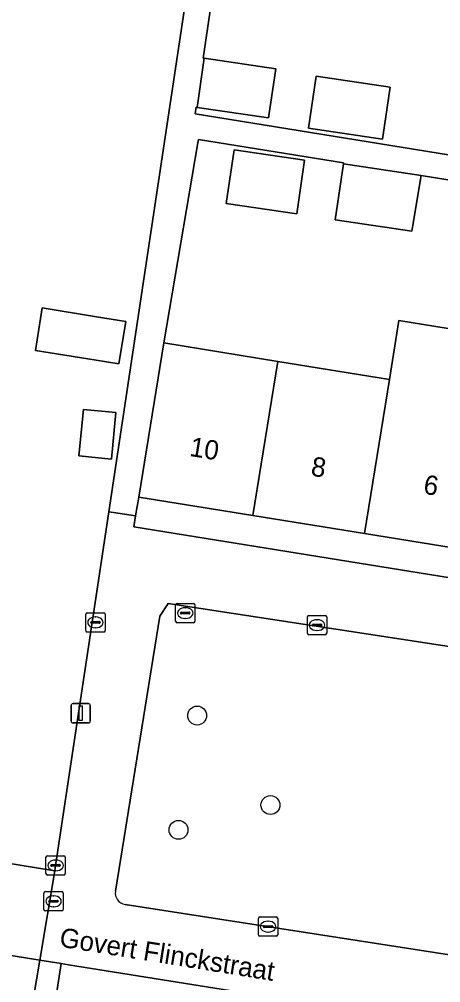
# Model space of a CAD drawing. Extents: x 163008 to 163854, y 382777 to 383982.
# Drawn here: x 163231.89 to 163253.69, y 383111.73 to 383161.59 of the extents above; entities that cross this region are included whole.
import ezdxf

# ---------------------------------------------------------------- set-up
doc = ezdxf.new("R2010")
doc.units = 0
for name, color, linetype in [('IMGEO_Boom', 7, 'Continuous'), ('IMGEO_Erf', 7, 'Continuous'), ('IMGEO_Groenvoorziening', 7, 'Continuous'), ('IMGEO_Kolk', 7, 'Continuous'), ('IMGEO_Lichtmast', 7, 'Continuous'), ('IMGEO_Openbare_ruimte_label', 7, 'Continuous'), ('IMGEO_Pand', 7, 'Continuous'), ('IMGEO_Pand_nummerreeks', 7, 'Continuous'), ('IMGEO_Rijbaan_lokaal_open', 7, 'Continuous'), ('IMGEO_Rioolput', 7, 'Continuous'), ('IMGEO_Voetpad_open', 7, 'Continuous')]:
    doc.layers.add(name, color=color, linetype=linetype)

msp = doc.modelspace()

# ---------------------------------------------------------------- linework, layer by layer
at = {"layer": 'IMGEO_Boom'}
for centre in [(163241.09, 383125.553), (163244.881, 383120.923), (163240.127, 383119.639)]:
    msp.add_circle(centre, 0.489, dxfattribs=at)
at = {"layer": 'IMGEO_Erf'}
for points in [[(163243.502, 383173.822), (163241.409, 383159.573), (163241.456, 383159.566), (163245.155, 383159.023), (163244.781, 383156.485), (163241.083, 383157.028), (163241.035, 383157.035), (163240.986, 383156.699), (163270.282, 383151.95), (163270.324, 383152.219), (163271.991, 383163.012)], [(163222.463, 383171.191), (163219.699, 383154.364), (163216.934, 383137.536), (163214.17, 383120.709), (163233.721, 383117.514), (163233.769, 383117.799), (163233.783, 383117.895), (163236.517, 383136.095), (163241.269, 383167.669)], [(163263.52, 383108.014), (163234.432, 383112.662), (163234.063, 383112.721), (163233.814, 383111.161)]]:
    msp.add_lwpolyline(points, dxfattribs=at)
for points in [[(163251.08, 383158.072), (163250.684, 383155.382), (163246.856, 383155.944), (163247.252, 383158.634)], [(163260.699, 383152.192), (163258.423, 383152.549), (163257.994, 383149.974), (163254.904, 383150.489), (163255.333, 383153.064), (163252.672, 383153.508), (163252.243, 383150.933), (163252.191, 383150.622), (163248.23, 383151.204), (163248.655, 383154.098), (163248.664, 383154.154), (163241.153, 383155.367), (163241.123, 383155.183), (163239.36, 383144.836), (163245.271, 383143.881), (163251.032, 383142.951), (163251.522, 383145.997), (163257.264, 383145.068), (163257.974, 383144.953), (163258.74, 383149.682), (163260.267, 383149.442)], [(163242.599, 383152.055), (163243.007, 383154.835), (163246.648, 383154.3), (163246.24, 383151.52)], [(163235.013, 383144.081), (163232.727, 383144.45), (163233.082, 383146.649), (163235.89, 383146.195), (163237.399, 383145.951), (163237.043, 383143.753), (163235.768, 383143.959), (163235.535, 383143.996)], [(163234.976, 383138.989), (163235.211, 383141.4), (163236.89, 383141.236), (163236.655, 383138.825)], [(163255.5, 383134.044), (163249.739, 383134.974), (163243.979, 383135.904), (163238.071, 383136.858), (163237.896, 383135.882), (163237.819, 383135.321), (163266.909, 383130.633), (163267.168, 383132.16), (163261.316, 383133.105)]]:
    msp.add_lwpolyline(points, close=True, dxfattribs=at)
at = {"layer": 'IMGEO_Groenvoorziening'}
for points in [[(163265.602, 383127.364), (163239.589, 383131.347), (163239.155, 383130.7), (163236.864, 383116.463)], [(163237.36, 383115.781), (163263.363, 383111.743)]]:
    msp.add_lwpolyline(points, dxfattribs=at)
msp.add_arc((163237.453, 383116.37), 0.596, 171.0361, 261.0186, dxfattribs=at)
at = {"layer": 'IMGEO_Kolk'}
for p, q in [((163235.329, 383129.949), (163235.329, 383130.801)), ((163235.404, 383130.875), (163236.256, 383130.875)), ((163236.33, 383130.801), (163236.33, 383129.949)), ((163246.866, 383130.736), (163247.718, 383130.736)), ((163235.588, 383130.369), (163235.588, 383130.381)), ((163236.026, 383130.332), (163235.628, 383130.332)), ((163235.631, 383130.418), (163236.029, 383130.418)), ((163235.817, 383130.655), (163235.842, 383130.655)), ((163236.072, 383130.381), (163236.072, 383130.369)), ((163246.791, 383129.81), (163246.791, 383130.662)), ((163247.05, 383130.23), (163247.05, 383130.242)), ((163247.093, 383130.279), (163247.491, 383130.279)), ((163247.279, 383130.516), (163247.304, 383130.516)), ((163247.534, 383130.242), (163247.534, 383130.23)), ((163247.792, 383130.662), (163247.792, 383129.81)), ((163236.256, 383129.875), (163235.404, 383129.875)), ((163235.84, 383130.095), (163235.815, 383130.095)), ((163247.718, 383129.736), (163246.866, 383129.736)), ((163247.488, 383130.193), (163247.09, 383130.193)), ((163247.302, 383129.956), (163247.277, 383129.956)), ((163233.343, 383118.299), (163234.195, 383118.299)), ((163233.268, 383117.373), (163233.268, 383118.225)), ((163233.527, 383117.793), (163233.527, 383117.805)), ((163233.965, 383117.756), (163233.567, 383117.756)), ((163233.57, 383117.842), (163233.968, 383117.842)), ((163233.756, 383118.079), (163233.781, 383118.079)), ((163234.011, 383117.805), (163234.011, 383117.793)), ((163234.269, 383118.225), (163234.269, 383117.373)), ((163234.195, 383117.299), (163233.343, 383117.299)), ((163233.779, 383117.519), (163233.754, 383117.519)), ((163244.257, 383114.206), (163244.257, 383115.058)), ((163244.332, 383115.132), (163245.184, 383115.132)), ((163244.745, 383114.912), (163244.77, 383114.912)), ((163245.258, 383115.058), (163245.258, 383114.206)), ((163244.516, 383114.626), (163244.516, 383114.638)), ((163244.954, 383114.589), (163244.556, 383114.589)), ((163244.559, 383114.675), (163244.957, 383114.675)), ((163244.768, 383114.352), (163244.743, 383114.352)), ((163245, 383114.638), (163245, 383114.626)), ((163245.184, 383114.132), (163244.332, 383114.132))]:
    msp.add_line(p, q, dxfattribs=at)
for points in [[(163235.329, 383129.949), (163235.329, 383130.801)], [(163235.404, 383130.875), (163236.256, 383130.875)], [(163236.33, 383130.801), (163236.33, 383129.949)], [(163246.866, 383130.736), (163247.718, 383130.736)], [(163246.791, 383129.81), (163246.791, 383130.662)], [(163247.792, 383130.662), (163247.792, 383129.81)], [(163236.256, 383129.875), (163235.404, 383129.875)], [(163247.718, 383129.736), (163246.866, 383129.736)], [(163233.343, 383118.299), (163234.195, 383118.299)], [(163233.268, 383117.373), (163233.268, 383118.225)], [(163234.269, 383118.225), (163234.269, 383117.373)], [(163234.195, 383117.299), (163233.343, 383117.299)], [(163244.257, 383114.206), (163244.257, 383115.058)], [(163244.332, 383115.132), (163245.184, 383115.132)], [(163245.258, 383115.058), (163245.258, 383114.206)], [(163245.184, 383114.132), (163244.332, 383114.132)]]:
    msp.add_lwpolyline(points, dxfattribs=at)
for centre, radius, start, end in [((163235.406, 383130.799), 0.0765, 91.552, 178.448), ((163235.406, 383130.799), 0.0765, 91.552, 178.448), ((163236.254, 383130.799), 0.0765, 1.552, 88.448), ((163236.254, 383130.799), 0.0765, 1.552, 88.448), ((163246.868, 383130.66), 0.0765, 91.552, 178.448), ((163246.868, 383130.66), 0.0765, 91.552, 178.448), ((163247.716, 383130.66), 0.0765, 1.552, 88.448), ((163247.716, 383130.66), 0.0765, 1.552, 88.448), ((163235.628, 383130.378), 0.0403, 85.8775, 175.7526), ((163235.625, 383130.368), 0.0366, 178.938, 274.7102), ((163236.029, 383130.375), 0.043, 264.8664, 352.4533), ((163236.033, 383130.38), 0.0386, 1.7309, 96.639), ((163247.09, 383130.239), 0.0403, 85.8775, 175.7526), ((163247.087, 383130.229), 0.0366, 178.938, 274.7102), ((163247.491, 383130.236), 0.043, 264.8664, 352.4533), ((163247.495, 383130.241), 0.0386, 1.7309, 96.639), ((163235.406, 383129.951), 0.0765, 181.552, 268.448), ((163235.406, 383129.951), 0.0765, 181.552, 268.448), ((163236.254, 383129.951), 0.0765, 271.552, 358.448), ((163236.254, 383129.951), 0.0765, 271.552, 358.448), ((163246.868, 383129.812), 0.0765, 181.552, 268.448), ((163246.868, 383129.812), 0.0765, 181.552, 268.448), ((163247.716, 383129.812), 0.0765, 271.552, 358.448), ((163247.716, 383129.812), 0.0765, 271.552, 358.448), ((163233.345, 383118.223), 0.0765, 91.552, 178.448), ((163233.345, 383118.223), 0.0765, 91.552, 178.448), ((163234.193, 383118.223), 0.0765, 1.552, 88.448), ((163234.193, 383118.223), 0.0765, 1.552, 88.448), ((163233.567, 383117.802), 0.0403, 85.8775, 175.7526), ((163233.564, 383117.792), 0.0366, 178.938, 274.7102), ((163233.968, 383117.799), 0.043, 264.8664, 352.4533), ((163233.972, 383117.804), 0.0386, 1.7309, 96.639), ((163233.345, 383117.375), 0.0765, 181.552, 268.448), ((163233.345, 383117.375), 0.0765, 181.552, 268.448), ((163234.193, 383117.375), 0.0765, 271.552, 358.448), ((163234.193, 383117.375), 0.0765, 271.552, 358.448), ((163244.334, 383115.056), 0.0765, 91.552, 178.448), ((163244.334, 383115.056), 0.0765, 91.552, 178.448), ((163245.182, 383115.056), 0.0765, 1.552, 88.448), ((163245.182, 383115.056), 0.0765, 1.552, 88.448), ((163244.556, 383114.635), 0.0403, 85.8775, 175.7526), ((163244.553, 383114.625), 0.0366, 178.938, 274.7102), ((163244.957, 383114.632), 0.043, 264.8664, 352.4533), ((163244.961, 383114.637), 0.0386, 1.7309, 96.639), ((163244.334, 383114.208), 0.0765, 181.552, 268.448), ((163244.334, 383114.208), 0.0765, 181.552, 268.448), ((163245.182, 383114.208), 0.0765, 271.552, 358.448), ((163245.182, 383114.208), 0.0765, 271.552, 358.448)]:
    msp.add_arc(centre, radius, start, end, dxfattribs=at)
for centre, major_axis, ratio, start_param, end_param in [((163235.816, 383130.375), (-0.387, 0.002), 0.722429, 4.712389, 7.853982), ((163235.841, 383130.375), (-0.39, 0.002), 0.717154, 1.570796, 4.712389), ((163247.278, 383130.236), (-0.387, 0.002), 0.722429, 4.712389, 7.853982), ((163247.303, 383130.236), (-0.39, 0.002), 0.717154, 1.570796, 4.712389), ((163233.755, 383117.799), (-0.387, 0.002), 0.722429, 4.712389, 7.853982), ((163233.78, 383117.799), (-0.39, 0.002), 0.717154, 1.570796, 4.712389), ((163244.744, 383114.632), (-0.387, 0.002), 0.722429, 4.712389, 7.853982), ((163244.769, 383114.632), (-0.39, 0.002), 0.717154, 1.570796, 4.712389)]:
    msp.add_ellipse(centre, major_axis=major_axis, ratio=ratio, start_param=start_param, end_param=end_param, dxfattribs=at)
at = {"layer": 'IMGEO_Lichtmast'}
for p, q in [((163234.573, 383125.274), (163234.573, 383126.074)), ((163234.573, 383126.074), (163234.573, 383125.274)), ((163234.673, 383126.174), (163235.463, 383126.174)), ((163235.463, 383126.174), (163234.673, 383126.174)), ((163235.563, 383126.074), (163235.563, 383125.274)), ((163235.563, 383125.274), (163235.563, 383126.074)), ((163235.463, 383125.174), (163234.673, 383125.174)), ((163234.673, 383125.174), (163235.463, 383125.174))]:
    msp.add_line(p, q, dxfattribs=at)
msp.add_lwpolyline([(163234.993, 383126.049), (163235.143, 383126.049), (163235.143, 383125.299), (163234.993, 383125.299), (163234.993, 383126.049)], dxfattribs=at)
for centre, start, end in [((163234.673, 383126.074), 90, 180), ((163234.673, 383126.074), 90, 180), ((163235.463, 383126.074), 0, 90), ((163235.463, 383126.074), 360, 90), ((163234.673, 383125.274), 180, 270), ((163234.673, 383125.274), 180, 270), ((163235.463, 383125.274), 270, 0), ((163235.463, 383125.274), 270, 0)]:
    msp.add_arc(centre, 0.1, start, end, dxfattribs=at)
at = {"layer": 'IMGEO_Pand'}
for points in [[(163245.155, 383159.023), (163241.456, 383159.566), (163241.083, 383157.028), (163244.781, 383156.485)], [(163246.856, 383155.944), (163250.684, 383155.382), (163251.08, 383158.072), (163247.252, 383158.634)], [(163242.599, 383152.055), (163246.24, 383151.52), (163246.648, 383154.3), (163243.007, 383154.835)], [(163252.672, 383153.508), (163248.655, 383154.098), (163248.23, 383151.204), (163252.191, 383150.622), (163252.243, 383150.933)], [(163235.013, 383144.081), (163235.535, 383143.996), (163235.768, 383143.959), (163237.043, 383143.753), (163237.399, 383145.951), (163235.89, 383146.195), (163233.082, 383146.649), (163232.727, 383144.45)], [(163255.5, 383134.044), (163257.264, 383145.068), (163251.522, 383145.997), (163251.032, 383142.951), (163249.739, 383134.974)], [(163245.271, 383143.881), (163239.36, 383144.836), (163238.071, 383136.858), (163243.979, 383135.904)], [(163245.271, 383143.881), (163243.979, 383135.904), (163249.739, 383134.974), (163251.032, 383142.951)], [(163234.976, 383138.989), (163236.655, 383138.825), (163236.89, 383141.236), (163235.211, 383141.4)]]:
    msp.add_lwpolyline(points, close=True, dxfattribs=at)
at = {"layer": 'IMGEO_Rijbaan_lokaal_open'}
for points in [[(163197.371, 383124.615), (163196.816, 383118.047), (163197.474, 383117.995), (163198.387, 383118.397), (163198.8, 383118.358), (163200.113, 383118.152), (163213.087, 383116.121), (163232.95, 383112.902), (163233.721, 383117.514)], [(163233.721, 383117.514), (163214.17, 383120.709), (163207.496, 383121.777), (163207.423, 383121.315), (163205.718, 383121.588), (163205.788, 383122.025), (163204.521, 383122.228), (163199.276, 383123.117)], [(163216.001, 383112.013), (163215.882, 383111.28), (163220.415, 383110.598), (163223.422, 383110.12), (163226.429, 383109.641), (163229.435, 383109.163), (163232.25, 383108.715), (163232.95, 383112.902), (163213.087, 383116.121)]]:
    msp.add_lwpolyline(points, dxfattribs=at)
at = {"layer": 'IMGEO_Rioolput'}
for p, q in [((163239.974, 383130.431), (163239.974, 383131.283)), ((163240.049, 383131.357), (163240.901, 383131.357)), ((163240.975, 383131.283), (163240.975, 383130.431)), ((163240.233, 383130.851), (163240.233, 383130.863)), ((163240.671, 383130.814), (163240.273, 383130.814)), ((163240.276, 383130.9), (163240.674, 383130.9)), ((163240.462, 383131.137), (163240.487, 383131.137)), ((163240.717, 383130.863), (163240.717, 383130.851)), ((163240.901, 383130.357), (163240.049, 383130.357)), ((163240.485, 383130.577), (163240.46, 383130.577)), ((163233.163, 383115.516), (163233.163, 383116.368)), ((163233.238, 383116.442), (163234.09, 383116.442)), ((163234.164, 383116.368), (163234.164, 383115.516)), ((163233.422, 383115.936), (163233.422, 383115.948)), ((163233.86, 383115.899), (163233.462, 383115.899)), ((163233.465, 383115.985), (163233.863, 383115.985)), ((163233.651, 383116.222), (163233.676, 383116.222)), ((163233.906, 383115.948), (163233.906, 383115.936)), ((163234.09, 383115.442), (163233.238, 383115.442)), ((163233.674, 383115.662), (163233.649, 383115.662))]:
    msp.add_line(p, q, dxfattribs=at)
for points in [[(163239.974, 383130.431), (163239.974, 383131.283)], [(163240.049, 383131.357), (163240.901, 383131.357)], [(163240.975, 383131.283), (163240.975, 383130.431)], [(163240.901, 383130.357), (163240.049, 383130.357)], [(163233.163, 383115.516), (163233.163, 383116.368)], [(163233.238, 383116.442), (163234.09, 383116.442)], [(163234.164, 383116.368), (163234.164, 383115.516)], [(163234.09, 383115.442), (163233.238, 383115.442)]]:
    msp.add_lwpolyline(points, dxfattribs=at)
for centre, radius, start, end in [((163240.051, 383131.281), 0.0765, 91.552, 178.448), ((163240.051, 383131.281), 0.0765, 91.552, 178.448), ((163240.899, 383131.281), 0.0765, 1.552, 88.448), ((163240.899, 383131.281), 0.0765, 1.552, 88.448), ((163240.273, 383130.86), 0.0403, 85.8775, 175.7526), ((163240.27, 383130.85), 0.0366, 178.938, 274.7102), ((163240.674, 383130.857), 0.043, 264.8664, 352.4533), ((163240.678, 383130.862), 0.0386, 1.7309, 96.639), ((163240.051, 383130.433), 0.0765, 181.552, 268.448), ((163240.051, 383130.433), 0.0765, 181.552, 268.448), ((163240.899, 383130.433), 0.0765, 271.552, 358.448), ((163240.899, 383130.433), 0.0765, 271.552, 358.448), ((163233.24, 383116.366), 0.0765, 91.552, 178.448), ((163233.24, 383116.366), 0.0765, 91.552, 178.448), ((163234.088, 383116.366), 0.0765, 1.552, 88.448), ((163234.088, 383116.366), 0.0765, 1.552, 88.448), ((163233.462, 383115.945), 0.0403, 85.8775, 175.7526), ((163233.459, 383115.935), 0.0366, 178.938, 274.7102), ((163233.863, 383115.942), 0.043, 264.8664, 352.4533), ((163233.867, 383115.947), 0.0386, 1.7309, 96.639), ((163233.24, 383115.518), 0.0765, 181.552, 268.448), ((163233.24, 383115.518), 0.0765, 181.552, 268.448), ((163234.088, 383115.518), 0.0765, 271.552, 358.448), ((163234.088, 383115.518), 0.0765, 271.552, 358.448)]:
    msp.add_arc(centre, radius, start, end, dxfattribs=at)
for centre, major_axis, ratio, start_param, end_param in [((163240.461, 383130.857), (-0.387, 0.002), 0.722429, 4.712389, 7.853982), ((163240.486, 383130.857), (-0.39, 0.002), 0.717154, 1.570796, 4.712389), ((163233.65, 383115.942), (-0.387, 0.002), 0.722429, 4.712389, 7.853982), ((163233.675, 383115.942), (-0.39, 0.002), 0.717154, 1.570796, 4.712389)]:
    msp.add_ellipse(centre, major_axis=major_axis, ratio=ratio, start_param=start_param, end_param=end_param, dxfattribs=at)
at = {"layer": 'IMGEO_Voetpad_open'}
for points in [[(163270.282, 383151.95), (163240.986, 383156.699), (163241.035, 383157.035), (163241.083, 383157.028), (163241.456, 383159.566), (163241.409, 383159.573), (163243.502, 383173.822)], [(163241.269, 383167.669), (163236.517, 383136.095), (163236.759, 383136.055), (163237.896, 383135.882), (163238.071, 383136.858), (163239.36, 383144.836), (163241.123, 383155.183), (163241.153, 383155.367), (163248.664, 383154.154), (163248.655, 383154.098), (163252.672, 383153.508), (163255.333, 383153.064)], [(163266.291, 383126.455), (163266.909, 383130.633), (163237.819, 383135.321), (163237.896, 383135.882), (163236.759, 383136.055), (163236.517, 383136.095), (163233.783, 383117.895), (163233.769, 383117.799), (163233.721, 383117.514), (163232.95, 383112.902), (163234.063, 383112.721), (163234.432, 383112.662), (163263.52, 383108.014), (163264.173, 383112.32)], [(163236.864, 383116.463), (163239.155, 383130.7), (163239.589, 383131.347), (163265.602, 383127.364)], [(163263.363, 383111.743), (163237.36, 383115.781)], [(163233.814, 383111.161), (163234.063, 383112.721), (163232.95, 383112.902), (163232.25, 383108.715)]]:
    msp.add_lwpolyline(points, dxfattribs=at)
msp.add_arc((163237.453, 383116.37), 0.596, 171.0361, 261.0186, dxfattribs=at)

# ---------------------------------------------------------------- texts
at = {"layer": 'IMGEO_Openbare_ruimte_label'}
msp.add_text('Govert Flinckstraat', height=1, rotation=350.8486, dxfattribs=at).set_placement((163233.923, 383113.605))
at = {"layer": 'IMGEO_Pand_nummerreeks'}
for s, p in [('10', (163240.66, 383138.993)), ('8', (163246.934, 383137.98)), ('6', (163252.75, 383137.04))]:
    msp.add_text(s, height=1, rotation=350.8282, dxfattribs=at).set_placement(p)

doc.saveas('drawing.dxf')
